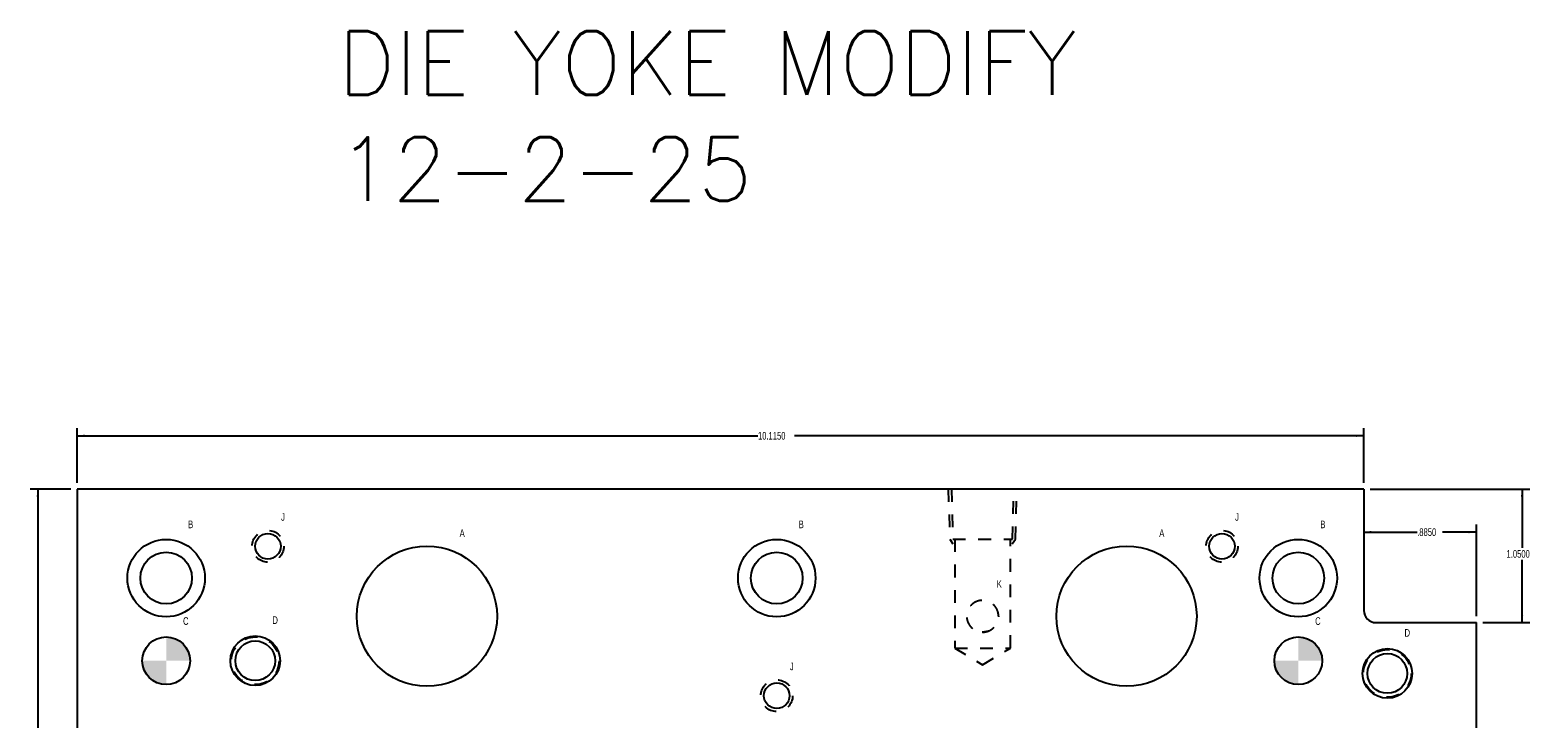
# Model space of a CAD drawing. Header units: inches. Extents: x 1880 to 2363, y -453 to -54.
# Tile 309 of 656: x 2047.94 to 2059.79, y -293.5 to -288.08. Entities that reach past the tile are written whole.
import ezdxf

# ---------------------------------------------------------------- set-up
doc = ezdxf.new("R2010")
doc.units = ezdxf.units.IN
doc.header["$LTSCALE"] = 0.5
doc.header["$MEASUREMENT"] = 0
doc.linetypes.add('HIDDEN', pattern=[0.225, 0.15, -0.075])
for name, color, linetype in [('SID-M-D', 42, 'Continuous'), ('SID-M-F', 202, 'Continuous'), ('SID-M-H', 4, 'HIDDEN'), ('SID-M-S', 105, 'Continuous'), ('SID-M-S2', 1, 'Continuous')]:
    doc.layers.add(name, color=color, linetype=linetype)
doc.styles.add('SLDTEXTSTYLE0', font='TXT', dxfattribs={"width": 0.595745})
doc.styles.add('T', font='romans.shx')

msp = doc.modelspace()

# ---------------------------------------------------------------- hatches: boundary and pattern name
at = {"layer": 'SID-M-F'}
h = msp.add_hatch(color=256, dxfattribs=at)
edge = h.paths.add_edge_path(flags=0)
edge.add_arc((2049.00456, -293.04186), 0.1875, 0, 90)
edge.add_line((2049.00456, -292.85436), (2049.00456, -293.04186))
edge.add_line((2049.00456, -293.04186), (2049.19206, -293.04186))
h = msp.add_hatch(color=256, dxfattribs=at)
edge = h.paths.add_edge_path(flags=0)
edge.add_arc((2057.90456, -293.04186), 0.1875, 0, 90)
edge.add_line((2057.90456, -292.85436), (2057.90456, -293.04186))
edge.add_line((2057.90456, -293.04186), (2058.09206, -293.04186))
h = msp.add_hatch(color=256, dxfattribs=at)
edge = h.paths.add_edge_path(flags=0)
edge.add_arc((2049.00456, -293.04186), 0.1875, 180, 270)
edge.add_line((2049.00456, -293.22936), (2049.00456, -293.04186))
edge.add_line((2049.00456, -293.04186), (2048.81706, -293.04186))
h = msp.add_hatch(color=256, dxfattribs=at)
edge = h.paths.add_edge_path(flags=0)
edge.add_arc((2057.90456, -293.04186), 0.1875, 180, 270)
edge.add_line((2057.90456, -293.22936), (2057.90456, -293.04186))
edge.add_line((2057.90456, -293.04186), (2057.71706, -293.04186))

# ---------------------------------------------------------------- linework, layer by layer
at = {"color": 0, "linetype": 'Continuous', "lineweight": 0}
for centre in [(2049.00456, -293.04186), (2057.90456, -293.04186)]:
    msp.add_circle(centre, 0.1875, dxfattribs=at)
at = {"layer": 'SID-M-D'}
for p, q in [((2048.30456, -291.64186), (2048.30456, -291.21288)), ((2058.41956, -291.64186), (2058.41956, -291.21288)), ((2048.30456, -291.27288), (2053.657, -291.27288)), ((2058.41956, -291.27288), (2053.94516, -291.27288)), ((2048.25456, -291.69186), (2047.93525, -291.69186)), ((2047.99525, -291.69186), (2047.99525, -294.52054)), ((2058.46956, -291.69186), (2059.72368, -291.69186)), ((2059.66368, -291.69186), (2059.66368, -292.15387)), ((2058.41956, -292.03026), (2058.83914, -292.03026)), ((2059.30456, -292.03026), (2059.03864, -292.03026)), ((2059.30456, -292.69186), (2059.30456, -291.97026)), ((2059.66368, -292.74186), (2059.66368, -292.24912)), ((2059.35456, -292.74186), (2059.72368, -292.74186))]:
    msp.add_line(p, q, dxfattribs=at)
for points in [[(2048.30456, -291.27288), (2048.36456, -291.28211), (2048.36456, -291.26365)], [(2058.41956, -291.27288), (2058.35956, -291.26365), (2058.35956, -291.28211)], [(2047.99525, -291.69186), (2047.98602, -291.75186), (2048.00448, -291.75186)], [(2059.66368, -291.69186), (2059.65445, -291.75186), (2059.67291, -291.75186)], [(2058.41956, -292.03026), (2058.47956, -292.03949), (2058.47956, -292.02103)], [(2059.30456, -292.03026), (2059.24456, -292.02103), (2059.24456, -292.03949)], [(2059.66368, -292.74186), (2059.67291, -292.68186), (2059.65445, -292.68186)]]:
    msp.add_solid(points, dxfattribs=at)
at = {"layer": 'SID-M-H'}
for p, q in [((2055.15279, -291.69186), (2055.1646, -292.08636)), ((2055.17697, -291.69186), (2055.18879, -292.08636)), ((2055.65679, -292.08636), (2055.6686, -291.69186)), ((2055.68098, -292.08636), (2055.69279, -291.69186)), ((2055.1646, -292.08636), (2055.18987, -292.12264)), ((2055.18879, -292.08636), (2055.65679, -292.08636)), ((2055.20379, -292.08636), (2055.20379, -292.94186)), ((2055.64179, -292.94186), (2055.64179, -292.08636)), ((2055.65571, -292.12264), (2055.68098, -292.08636)), ((2055.54779, -292.69186), (2055.54768, -292.69697)), ((2055.45347, -292.81303), (2055.42055, -292.81684)), ((2055.46764, -292.80853), (2055.45347, -292.81303)), ((2055.20379, -292.94186), (2055.64179, -292.94186)), ((2055.20379, -292.94186), (2055.42279, -293.07345)), ((2055.42279, -293.07345), (2055.64179, -292.94186))]:
    msp.add_line(p, q, dxfattribs=at)
for centre, radius in [((2049.80456, -292.14186), 0.125), ((2057.30456, -292.14186), 0.125), ((2049.70456, -293.04186), 0.1875), ((2058.60456, -293.14186), 0.1875), ((2053.80456, -293.31686), 0.125)]:
    msp.add_circle(centre, radius, dxfattribs=at)
msp.add_open_spline([(2055.42279, -292.81686), (2055.41434, -292.81686), (2055.40606, -292.81601), (2055.38982, -292.81272), (2055.38179, -292.81023), (2055.35918, -292.8007), (2055.3456, -292.79146), (2055.32871, -292.77455), (2055.32358, -292.76832), (2055.31462, -292.75502), (2055.3108, -292.74798), (2055.3045, -292.73307), (2055.302, -292.72509), (2055.29867, -292.70886), (2055.29781, -292.70057), (2055.29777, -292.68365), (2055.2986, -292.67537), (2055.30187, -292.65912), (2055.30433, -292.65112), (2055.31061, -292.63612), (2055.31447, -292.62895), (2055.32344, -292.61558), (2055.32849, -292.60942), (2055.33974, -292.59809), (2055.34601, -292.59289), (2055.35929, -292.58389), (2055.36636, -292.58002), (2055.38144, -292.57361), (2055.38945, -292.5711), (2055.40563, -292.56777), (2055.4139, -292.56689), (2055.43082, -292.56683), (2055.43913, -292.56765), (2055.45542, -292.57091), (2055.46347, -292.57338), (2055.48614, -292.58286), (2055.49977, -292.59209), (2055.51672, -292.609), (2055.52189, -292.61525), (2055.53086, -292.62853), (2055.53469, -292.63557), (2055.54104, -292.65052), (2055.54355, -292.65852), (2055.54689, -292.67474), (2055.54777, -292.68312), (2055.54781, -292.69999), (2055.54698, -292.70828), (2055.54372, -292.72458), (2055.54125, -292.73258), (2055.53497, -292.7476), (2055.53109, -292.7548), (2055.52212, -292.76817), (2055.51706, -292.77433), (2055.50576, -292.78569), (2055.4995, -292.79088), (2055.4862, -292.79988), (2055.47911, -292.80375), (2055.46395, -292.81018), (2055.45596, -292.81266), (2055.4397, -292.81599), (2055.43124, -292.81686), (2055.42279, -292.81686)], degree=3, knots=[0, 0, 0, 0, 0.03125, 0.03125, 0.0625, 0.0625, 0.125, 0.125, 0.15625, 0.15625, 0.1875, 0.1875, 0.21875, 0.21875, 0.25, 0.25, 0.28125, 0.28125, 0.3125, 0.3125, 0.34375, 0.34375, 0.375, 0.375, 0.40625, 0.40625, 0.4375, 0.4375, 0.46875, 0.46875, 0.5, 0.5, 0.53125, 0.53125, 0.5625, 0.5625, 0.625, 0.625, 0.65625, 0.65625, 0.6875, 0.6875, 0.71875, 0.71875, 0.75, 0.75, 0.78125, 0.78125, 0.8125, 0.8125, 0.84375, 0.84375, 0.875, 0.875, 0.90625, 0.90625, 0.9375, 0.9375, 0.96875, 0.96875, 1, 1, 1, 1], dxfattribs=at)
at = {"layer": 'SID-M-S'}
for p, q in [((2048.30456, -291.69186), (2048.30456, -297.14186)), ((2058.41956, -291.69186), (2048.30456, -291.69186)), ((2058.41956, -291.69186), (2058.41956, -292.64686)), ((2058.51456, -292.74186), (2059.30456, -292.74186)), ((2059.30456, -294.3135), (2059.30456, -292.74186))]:
    msp.add_line(p, q, dxfattribs=at)
for centre, radius in [((2049.80456, -292.14186), 0.1005), ((2057.30456, -292.14186), 0.1005), ((2049.00456, -292.39186), 0.3045), ((2051.05456, -292.69186), 0.55118), ((2053.80456, -292.39186), 0.3045), ((2056.55456, -292.69186), 0.55118), ((2057.90456, -292.39186), 0.3045), ((2049.00456, -292.39186), 0.203), ((2053.80456, -292.39186), 0.203), ((2057.90456, -292.39186), 0.203), ((2049.00456, -293.04186), 0.1875), ((2049.70456, -293.04186), 0.195), ((2057.90456, -293.04186), 0.1875), ((2049.70456, -293.04186), 0.15625), ((2058.60456, -293.14186), 0.195), ((2058.60456, -293.14186), 0.15625), ((2053.80456, -293.31686), 0.1005)]:
    msp.add_circle(centre, radius, dxfattribs=at)
msp.add_arc((2058.51456, -292.64686), 0.095, 180, 270, dxfattribs=at)

# ---------------------------------------------------------------- texts
at = {"layer": 'SID-M-D', "style": 'SLDTEXTSTYLE0', "width": 0.75}
for s, p in [('J', (2049.90734, -291.94151)), ('J', (2057.40734, -291.94151)), ('B', (2049.17711, -291.99981)), ('A', (2051.31148, -292.068)), ('B', (2053.97711, -291.99981)), ('A', (2056.81148, -292.068)), ('B', (2058.07711, -291.99981)), ('K', (2055.53395, -292.46848)), ('C', (2049.13709, -292.75975)), ('D', (2049.83966, -292.75271)), ('C', (2058.03709, -292.75975)), ('D', (2058.73966, -292.85271)), ('J', (2053.90734, -293.11651))]:
    msp.add_text(s, height=0.06, dxfattribs=at).set_placement(p)
at = {"layer": 'SID-M-D', "char_height": 0.06, "attachment_point": 1, "style": 'SLDTEXTSTYLE0'}
for s, insert in [('10.1150', (2053.657, -291.24316)), ('.8850', (2058.83914, -292.00054)), ('1.0500', (2059.54176, -292.17178))]:
    msp.add_mtext(s, dxfattribs=dict(at, insert=insert))
at = {"layer": 'SID-M-S2', "insert": (2050.35506, -288.09212), "char_height": 0.5, "width": 14.9670425, "attachment_point": 1, "style": 'T'}
msp.add_mtext('{DIE YOKE MODIFY\\P12-2-25}', dxfattribs=at)

doc.saveas('drawing.dxf')
